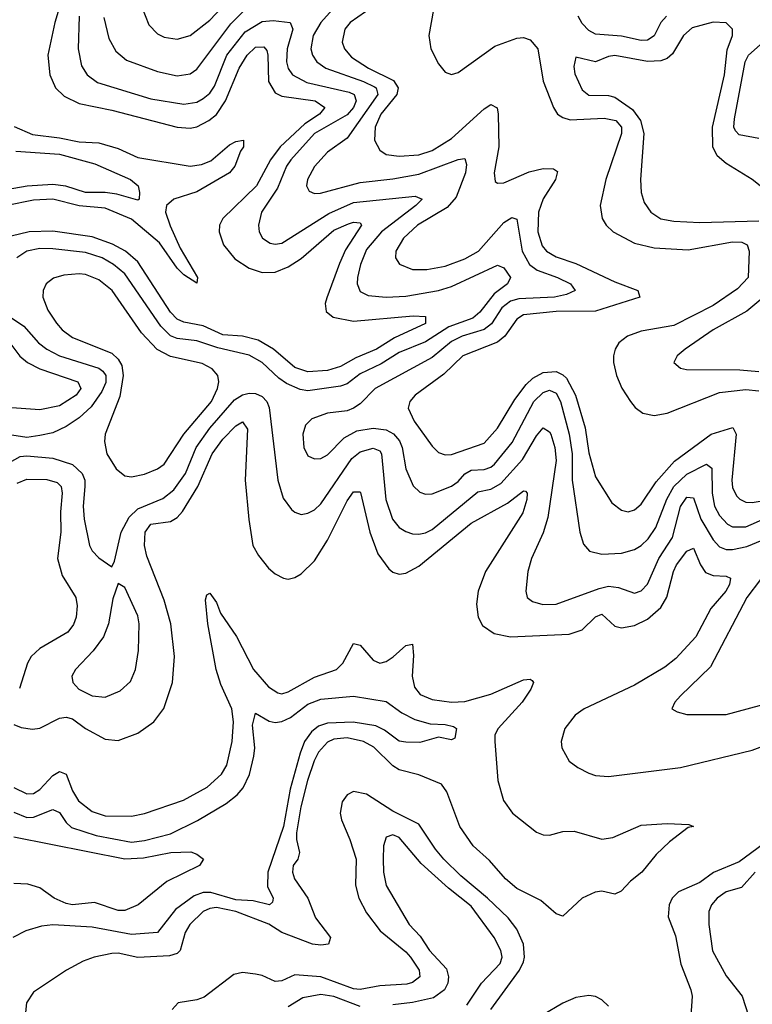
# Model space of a CAD drawing. Header units: inches. Extents: x 1694797 to 1849917, y 907313 to 1017959.
# Tile 362 of 656: x 1721568 to 1723810, y 1002486 to 1005499. Entities that reach past the tile are written whole.
import ezdxf

# ---------------------------------------------------------------- set-up
doc = ezdxf.new("R2010")
doc.units = ezdxf.units.IN
doc.header["$MEASUREMENT"] = 0
doc.layers.add('B7020', color=7, linetype='Continuous')

msp = doc.modelspace()

# ---------------------------------------------------------------- linework, layer by layer
at = {"layer": 'B7020', "color": 5}
for points, elevation in [([(1721730.1, 1005670), (1721676.1, 1005490), (1721653.8, 1005390), (1721660.3, 1005330), (1721677.8, 1005290), (1721704.6, 1005264.6), (1721750, 1005242.6), (1721850, 1005222.2), (1722050, 1005170.1), (1722090, 1005166.7), (1722110, 1005170.8), (1722146.6, 1005190), (1722170, 1005209), (1722198.2, 1005250), (1722239.5, 1005350), (1722263.9, 1005390), (1722290, 1005415.1), (1722315.4, 1005415.4), (1722324.6, 1005404.6), (1722327.9, 1005390), (1722329.6, 1005309.6), (1722350, 1005274.9), (1722370, 1005265.2), (1722472.3, 1005250), (1722502.1, 1005230), (1722485.4, 1005210), (1722440.4, 1005179.6), (1722365.4, 1005110), (1722335.8, 1005070), (1722292.4, 1004990), (1722189.5, 1004890), (1722179.6, 1004870), (1722178.9, 1004850), (1722192, 1004810), (1722226.5, 1004766.5), (1722270, 1004737.9), (1722310, 1004724.9), (1722350, 1004726.5), (1722390, 1004742.4), (1722430, 1004768.2), (1722530, 1004854.4), (1722574.5, 1004874.5), (1722590, 1004878.7), (1722610, 1004876.9), (1722614.4, 1004870), (1722565.5, 1004794.5), (1722547, 1004753), (1722508, 1004648), (1722503.1, 1004630), (1722506.1, 1004606.1), (1722527.9, 1004587.9), (1722590, 1004575.7), (1722772.5, 1004592.5), (1722810.3, 1004590), (1722810, 1004569.5), (1722715.3, 1004524.7), (1722660.6, 1004490), (1722596.4, 1004463.6), (1722550, 1004437.9), (1722510, 1004424.7), (1722450, 1004421.1), (1722410, 1004434.3), (1722345.4, 1004490), (1722297.7, 1004517.7), (1722250.1, 1004529.9), (1722190, 1004534.5), (1722130, 1004561.7), (1722070, 1004573.3), (1722050, 1004582.1), (1722030, 1004604), (1721930, 1004757.8), (1721892.1, 1004790), (1721851.8, 1004811.8), (1721790, 1004834.3), (1721670, 1004851.7), (1721597.6, 1004850), (1721516.3, 1004830)], 820), ([(1721929.4, 1005570), (1721963.5, 1005483.5), (1721990, 1005455.3), (1722010, 1005445), (1722050, 1005439), (1722090, 1005450.8), (1722150, 1005497.1), (1722243.4, 1005596.6)], 880), ([(1721825.2, 1005505.2), (1721840.7, 1005440.7), (1721862.1, 1005402.1), (1721894.7, 1005374.7), (1721990, 1005339.9), (1722050, 1005326.8), (1722090, 1005333.4), (1722110, 1005347.7), (1722214.3, 1005485.7), (1722290, 1005561.9)], 860), ([(1722525.4, 1005530), (1722489.8, 1005490.2), (1722466.2, 1005450), (1722459.4, 1005410), (1722464.4, 1005390), (1722477.7, 1005370), (1722504.8, 1005350), (1722620.1, 1005310), (1722653.7, 1005293.7), (1722658.9, 1005290), (1722664.2, 1005270), (1722570, 1005135.8), (1722510, 1005092.9), (1722470, 1005049), (1722448.5, 1005010), (1722446.4, 1004990), (1722454, 1004974), (1722470, 1004966.9), (1722488.3, 1004968.3), (1722610, 1005000.9), (1722710, 1005011.6), (1722790, 1005025.9), (1722910, 1005071), (1722930, 1005073.5), (1722935.9, 1005055.9), (1722932.2, 1005030), (1722904, 1004956), (1722876, 1004924), (1722785.5, 1004870), (1722742.6, 1004830), (1722719.8, 1004790), (1722718.6, 1004770), (1722730.1, 1004750.1), (1722770, 1004734.7), (1722814, 1004734), (1722870, 1004744.7), (1722930, 1004767.4), (1722971.8, 1004790), (1723050, 1004877.7), (1723073.9, 1004893.9), (1723090, 1004888.4), (1723105.6, 1004790), (1723128.4, 1004750), (1723152.2, 1004732.2), (1723214, 1004710), (1723253.4, 1004690), (1723268.1, 1004670), (1723242, 1004658), (1723204.4, 1004650), (1723095.5, 1004644.5), (1723070, 1004637.8), (1723043.2, 1004616.8), (1723011.6, 1004568.4), (1722990, 1004551.1), (1722922.6, 1004530), (1722890, 1004514.3), (1722830, 1004464.9), (1722655.9, 1004370), (1722610, 1004323.6), (1722590.1, 1004309.9), (1722570, 1004302), (1722510, 1004294.6), (1722462.7, 1004277.3), (1722442.4, 1004257.6), (1722434.3, 1004230), (1722437.6, 1004190), (1722450, 1004164), (1722470, 1004154.4), (1722490, 1004155.6), (1722510, 1004167.2), (1722561.1, 1004218.9), (1722599.7, 1004240.3), (1722650, 1004249.2), (1722690, 1004243.5), (1722711.8, 1004231.8), (1722730.7, 1004210), (1722738.7, 1004190), (1722750, 1004124.2), (1722772.3, 1004072.3), (1722792.4, 1004052.4), (1722810, 1004046.9), (1722830, 1004047.8), (1722890, 1004071.4), (1722910, 1004085), (1722930.9, 1004109.1), (1722950, 1004120.6), (1722990, 1004122.2), (1723010, 1004129.3), (1723021, 1004139), (1723075.1, 1004204.9), (1723141.5, 1004330), (1723170, 1004357.8), (1723190, 1004365.1), (1723210, 1004355.7), (1723223.6, 1004330), (1723250.1, 1004230), (1723259.1, 1004170), (1723259.3, 1004090), (1723282.8, 1003930), (1723293.7, 1003893.7), (1723312.4, 1003872.4), (1723350, 1003862.6), (1723410, 1003866), (1723450, 1003877.1), (1723470, 1003889.6), (1723491.2, 1003910), (1723515.5, 1003944.5), (1723548.3, 1004031.7), (1723570.1, 1004069.9), (1723610, 1004107.6), (1723670, 1004138.2), (1723686.2, 1004126.2), (1723687, 1004050), (1723694.8, 1004010), (1723710, 1003981), (1723734.6, 1003954.6), (1723750, 1003946.7), (1723790, 1003947.2), (1723890, 1003991.1)], 860), ([(1722650, 1005539.3), (1722579.1, 1005490), (1722563.4, 1005470), (1722555.5, 1005430), (1722562.1, 1005410), (1722584.1, 1005384.1), (1722635.7, 1005350), (1722712.6, 1005312.6), (1722726.2, 1005290), (1722722.5, 1005270), (1722673.5, 1005210), (1722656.4, 1005170), (1722654.5, 1005130), (1722670, 1005099), (1722690, 1005086.7), (1722730, 1005081), (1722790, 1005085.5), (1722830, 1005098.5), (1722890, 1005134.7), (1722990, 1005225.7), (1723010, 1005238.8), (1723029.4, 1005229.4), (1723032.5, 1005210), (1723034.8, 1005110), (1723020.5, 1005030), (1723023.6, 1005003.6), (1723030, 1004998), (1723050, 1004999.7), (1723127.3, 1005032.7), (1723170, 1005043.3), (1723202.3, 1005042.3), (1723214.3, 1005034.3), (1723207.9, 1005010), (1723169.8, 1004950.2), (1723155.7, 1004910), (1723154.3, 1004850), (1723166.9, 1004806.9), (1723180.9, 1004790), (1723210, 1004773.5), (1723270, 1004752.2), (1723390, 1004696.2), (1723460.3, 1004670), (1723466.5, 1004650), (1723330, 1004606.9), (1723210, 1004606.1), (1723110, 1004596), (1723090, 1004582.2), (1723053.1, 1004530), (1723030, 1004511.7), (1722924.6, 1004470), (1722865.8, 1004414.2), (1722778.6, 1004350), (1722762.5, 1004330), (1722756.8, 1004310), (1722775.5, 1004270), (1722830, 1004193.7), (1722850, 1004174.2), (1722870, 1004166.9), (1722890, 1004168.5), (1722990, 1004202.9), (1723030, 1004248.9), (1723083.1, 1004336.9), (1723117.8, 1004382.2), (1723138.6, 1004401.4), (1723170, 1004419.3), (1723210, 1004421.8), (1723230, 1004412.4), (1723241.4, 1004401.4), (1723269.5, 1004350), (1723298.8, 1004250), (1723310, 1004173.4), (1723330, 1004099.7), (1723380.3, 1004020.3), (1723410, 1003997.7), (1723430, 1003992.6), (1723450, 1003999), (1723470, 1004016.6), (1723516, 1004084), (1723572.6, 1004147.4), (1723684.8, 1004230), (1723750.7, 1004250.7), (1723760.9, 1004230), (1723747.1, 1004090), (1723750, 1004067.4), (1723762.1, 1004042.1), (1723771.6, 1004031.6), (1723790, 1004022.7), (1723810, 1004021.6), (1723910, 1004037.1)], 880), ([(1722834.6, 1005530), (1722820.6, 1005450), (1722826.8, 1005410), (1722850, 1005363.6), (1722870, 1005338), (1722890, 1005331.1), (1722910, 1005336.8), (1723022.4, 1005417.6), (1723090, 1005442.3), (1723110, 1005444.4), (1723130, 1005437.1), (1723153.5, 1005410), (1723170.7, 1005310.7), (1723201.8, 1005230), (1723214.3, 1005210), (1723230, 1005199.3), (1723252.4, 1005192.4), (1723357.1, 1005197.1), (1723392.7, 1005190), (1723410.1, 1005170), (1723410.1, 1005150), (1723361.7, 1005010), (1723345.1, 1004930), (1723350.9, 1004890), (1723363.5, 1004870), (1723384.3, 1004850), (1723450, 1004814.7), (1723510, 1004800.3), (1723614.4, 1004794.4), (1723750, 1004819.2), (1723777.7, 1004817.7), (1723794.8, 1004810), (1723800.5, 1004790), (1723798, 1004710), (1723765.3, 1004674.7), (1723690, 1004624.1), (1723570, 1004562.7), (1723470, 1004545.8), (1723428.4, 1004530), (1723402, 1004510), (1723390.1, 1004490), (1723385.6, 1004470), (1723385.3, 1004450), (1723395.1, 1004410), (1723411, 1004371), (1723437.1, 1004330), (1723451.6, 1004311.6), (1723475, 1004295), (1723510, 1004287.2), (1723550, 1004294.9), (1723710, 1004357.9), (1723790, 1004367.5), (1723830, 1004363.4)], 920), ([(1721750.4, 1005510), (1721746.7, 1005410), (1721757.4, 1005357.4), (1721774.3, 1005330), (1721806.6, 1005306.6), (1721970, 1005256.4), (1722070, 1005240.3), (1722110, 1005246.8), (1722130, 1005257.2), (1722150, 1005274.3), (1722164.3, 1005295.7), (1722202.4, 1005390), (1722258.5, 1005461.5), (1722310, 1005493.6), (1722343.9, 1005496.1), (1722396.2, 1005490), (1722404.4, 1005470), (1722387.2, 1005410), (1722384.6, 1005370), (1722389.8, 1005349.8), (1722403.3, 1005330), (1722446.9, 1005306.9), (1722576.6, 1005276.6), (1722591.5, 1005270), (1722598.2, 1005250), (1722590, 1005230), (1722570, 1005207.3), (1722470.1, 1005150), (1722398, 1005070), (1722385.1, 1005050), (1722357, 1004983), (1722308, 1004910), (1722298.8, 1004870), (1722301.3, 1004850), (1722311.3, 1004830), (1722334.4, 1004814.4), (1722350, 1004811.5), (1722370, 1004815.1), (1722514.7, 1004905.3), (1722590, 1004939.5), (1722778.5, 1004958.5), (1722799.6, 1004950), (1722780.9, 1004930), (1722675.1, 1004850), (1722630, 1004795.9), (1722611.3, 1004750), (1722601.5, 1004710), (1722600.9, 1004690), (1722610, 1004667.1), (1722634.3, 1004654.3), (1722689.7, 1004649.7), (1722750, 1004652.2), (1722850, 1004669.7), (1722890, 1004682.2), (1723030, 1004747.3), (1723050, 1004739.8), (1723070.1, 1004710), (1723060.8, 1004690), (1723020.7, 1004659.3), (1722976.6, 1004603.4), (1722954.5, 1004585.5), (1722881.4, 1004558.6), (1722810, 1004513), (1722730, 1004480.5), (1722674.1, 1004445.9), (1722610, 1004415), (1722570, 1004384.5), (1722550, 1004377.1), (1722450, 1004363.3), (1722426.7, 1004366.7), (1722385, 1004385), (1722361.4, 1004401.4), (1722310.4, 1004450), (1722270, 1004472.4), (1722174.1, 1004494.1), (1722110, 1004515.7), (1722050, 1004523.4), (1722030, 1004531.5), (1722000.6, 1004560.6), (1721890, 1004721), (1721854.8, 1004750), (1721820.2, 1004770), (1721770, 1004785.9), (1721670, 1004797.3), (1721630, 1004798.3), (1721590.3, 1004790), (1721559.5, 1004770)], 840), ([(1723859.7, 1004970), (1723809.6, 1005010), (1723730, 1005058.5), (1723702.3, 1005082.3), (1723689.9, 1005110), (1723688.7, 1005170), (1723725.2, 1005330), (1723733.3, 1005406.7), (1723749.8, 1005450), (1723749.8, 1005470), (1723730, 1005488.7), (1723690, 1005491.5), (1723626.5, 1005473.5), (1723599.3, 1005450), (1723566.2, 1005393.8), (1723550, 1005380.4), (1723530, 1005372.5), (1723490, 1005371), (1723390, 1005388.8), (1723370, 1005386.1), (1723330, 1005369.6), (1723270, 1005384), (1723264.4, 1005355.6), (1723266.9, 1005333.1), (1723290, 1005283.9), (1723310, 1005268.2), (1723370, 1005266.8), (1723390, 1005261.3), (1723443.6, 1005223.6), (1723467.7, 1005190), (1723477.8, 1005150), (1723467.9, 1005010), (1723470.1, 1004970), (1723478.8, 1004938.8), (1723499.7, 1004910), (1723530, 1004889.5), (1723570, 1004882.3), (1723650, 1004878.1), (1723830, 1004883.6)], 940), ([(1723547.9, 1005510), (1723530.1, 1005489.9), (1723510.3, 1005449.7), (1723490, 1005436.1), (1723470, 1005435), (1723410, 1005448.6), (1723330, 1005454.8), (1723310, 1005465.2), (1723290, 1005487.2), (1723277.8, 1005510)], 920), ([(1723830, 1005135.3), (1723770, 1005146.1), (1723758.9, 1005158.9), (1723754.1, 1005170), (1723755.4, 1005195.4), (1723788.5, 1005370), (1723798.9, 1005390), (1723843.2, 1005430)], 920), ([(1721551.6, 1005171.6), (1721607.3, 1005147.3), (1721690, 1005137.3), (1721750, 1005124.6), (1721810, 1005122.2), (1721870, 1005104.5), (1721930, 1005076.9), (1722090, 1005050.1), (1722124.8, 1005055.2), (1722153.1, 1005066.9), (1722210, 1005115.3), (1722230, 1005126.1), (1722253.1, 1005130), (1722253.6, 1005110), (1722243.8, 1005096.2), (1722226.1, 1005050), (1722210.2, 1005029.8), (1722110, 1004972.4), (1722039.4, 1004950), (1722017.4, 1004930), (1722014.2, 1004910), (1722028.2, 1004868.2), (1722059.6, 1004799.6), (1722112.7, 1004710), (1722110, 1004692.7), (1722070, 1004717.9), (1722050, 1004738.8), (1721996.3, 1004816.3), (1721910, 1004887.9), (1721830, 1004922.1), (1721750, 1004929.3), (1721670, 1004950), (1721610, 1004946.7), (1721530, 1004930.5)], 780), ([(1721556.8, 1005096.8), (1721690, 1005087), (1721798.1, 1005058.1), (1721907, 1005010), (1721930.3, 1004990), (1721934.7, 1004970), (1721934, 1004950), (1721930, 1004946.6), (1721865, 1004965), (1721830, 1004970), (1721769.7, 1004970), (1721709, 1004989), (1721670, 1004994.9), (1721590.6, 1004989.4), (1721450, 1004964.9)], 760), ([(1723880.4, 1004679.6), (1723793.2, 1004606.8), (1723690.2, 1004550), (1723604.9, 1004490), (1723580.4, 1004470), (1723570.4, 1004450), (1723590, 1004432.4), (1723608.5, 1004428.5), (1723772.3, 1004427.7), (1723830, 1004422.3)], 940), ([(1721537.1, 1004590), (1721580.6, 1004560.6), (1721625.7, 1004510), (1721651.4, 1004490), (1721690.2, 1004470), (1721810, 1004432.6), (1721823, 1004423), (1721831.8, 1004410), (1721831.8, 1004388.2), (1721819.2, 1004360.8), (1721786.5, 1004313.5), (1721750, 1004280.6), (1721710, 1004253.7), (1721670, 1004234.8), (1721630, 1004225.8), (1721590, 1004220.3), (1721450, 1004241.4)], 840), ([(1721538, 1004510), (1721569.1, 1004469.1), (1721592, 1004450), (1721630.2, 1004430), (1721746, 1004390), (1721754.8, 1004370), (1721741, 1004350), (1721690, 1004317.4), (1721630, 1004305.3), (1721530, 1004312.3)], 820), ([(1721536.6, 1004143.4), (1721570, 1004161.6), (1721590, 1004164), (1721670, 1004157.3), (1721730, 1004137.8), (1721759.4, 1004110), (1721767.1, 1004090), (1721768, 1004070), (1721762.8, 1004010), (1721765.2, 1003970), (1721782.3, 1003890), (1721790, 1003873.4), (1721810, 1003851.6), (1721850, 1003824), (1721858.7, 1003841.3), (1721879, 1003930), (1721903.2, 1003976.8), (1721930, 1004001.6), (1722006.5, 1004033.5), (1722040.3, 1004059.7), (1722075.8, 1004110), (1722108.4, 1004190), (1722150, 1004248.4), (1722225.1, 1004334.9), (1722250, 1004350.8), (1722270, 1004356.1), (1722290, 1004354.9), (1722310, 1004345.1), (1722324.4, 1004330), (1722332, 1004312), (1722357.8, 1004090), (1722374.6, 1004034.6), (1722399.7, 1003999.7), (1722410, 1003991.2), (1722430, 1003984.7), (1722450, 1003988.5), (1722470, 1003998.7), (1722490, 1004017.6), (1722584.5, 1004155.5), (1722610, 1004175.8), (1722650, 1004187.8), (1722670, 1004179.5), (1722675.7, 1004170), (1722688.2, 1004030), (1722708.6, 1003970), (1722730, 1003944.6), (1722750, 1003932), (1722770, 1003925), (1722790, 1003924.3), (1722810, 1003928.2), (1722830, 1003938.9), (1722970, 1004054), (1723010, 1004061.8), (1723040.9, 1004079.1), (1723107.3, 1004152.7), (1723150, 1004225.3), (1723170, 1004249.4), (1723190, 1004237.7), (1723193.3, 1004230), (1723205.5, 1004190), (1723209.5, 1004150), (1723184.9, 1003975.1), (1723170, 1003928.3), (1723134.3, 1003850), (1723123.7, 1003810), (1723116.9, 1003750), (1723121.7, 1003730), (1723137.8, 1003717.8), (1723169.5, 1003709.5), (1723210.2, 1003710.2), (1723341.5, 1003758.5), (1723370, 1003764.7), (1723401, 1003761), (1723450, 1003743.6), (1723470, 1003750.8), (1723490, 1003771), (1723524.3, 1003850), (1723565.7, 1003914.3), (1723590, 1004009.3), (1723610, 1004037.2), (1723630, 1004035.8), (1723652.9, 1003970), (1723690, 1003906.9), (1723710, 1003885.2), (1723730, 1003877.7), (1723750, 1003877.2), (1723793.5, 1003886.4), (1723870, 1003917.8)], 840), ([(1721550, 1003342), (1721572.2, 1003332.2), (1721607.7, 1003327.7), (1721630, 1003330.1), (1721690, 1003360.7), (1721710, 1003364.7), (1721730, 1003359), (1721770, 1003329.7), (1721830, 1003297), (1721870, 1003293.1), (1721930, 1003315.3), (1721978.5, 1003350), (1722009.4, 1003390.6), (1722035.8, 1003470), (1722041.5, 1003550), (1722030.3, 1003650), (1722010, 1003722.4), (1721957.2, 1003857.2), (1721950.2, 1003890), (1721952.4, 1003930), (1721970, 1003954.9), (1722030, 1003963), (1722050, 1003975.4), (1722066.6, 1003993.4), (1722113.2, 1004070), (1722157.5, 1004170), (1722190, 1004214.9), (1722230, 1004255.4), (1722250, 1004267.6), (1722265.2, 1004245.2), (1722258.5, 1004090), (1722269.1, 1003969.1), (1722282, 1003890), (1722298.5, 1003858.5), (1722330, 1003820.2), (1722350, 1003803.2), (1722376, 1003790), (1722390, 1003786.9), (1722410, 1003791.5), (1722430, 1003803.2), (1722470, 1003842.9), (1722510, 1003906.3), (1722570, 1004026.7), (1722590, 1004054.2), (1722610, 1004054.3), (1722611.3, 1004051.3), (1722639.5, 1003930), (1722664, 1003864), (1722697.8, 1003817.8), (1722710, 1003807.5), (1722730, 1003801.7), (1722750, 1003805.3), (1722790, 1003826), (1722950, 1003957.5), (1723061, 1004019), (1723110, 1004057.1), (1723116.1, 1004056.1), (1723121.7, 1004050), (1723120.7, 1004030), (1723107.7, 1003990), (1722994.1, 1003810), (1722971.7, 1003750), (1722966.1, 1003710), (1722970.9, 1003670), (1722984.6, 1003644.6), (1723020.2, 1003620.2), (1723070, 1003609.6), (1723250, 1003617.9), (1723290, 1003631.1), (1723330, 1003671.1), (1723350, 1003679.2), (1723390, 1003643.1), (1723410, 1003637.3), (1723450, 1003644.6), (1723490, 1003664.2), (1723530, 1003699.4), (1723549, 1003731), (1723569, 1003810), (1723578.3, 1003830), (1723610, 1003871.9), (1723630, 1003881.1), (1723651.2, 1003830), (1723666.9, 1003806.9), (1723690, 1003797.4), (1723730, 1003795.8), (1723743.6, 1003790), (1723740.6, 1003770), (1723729.6, 1003750), (1723683.3, 1003696.7), (1723637.7, 1003610), (1723576, 1003544), (1723542.8, 1003517.2), (1723450, 1003461.9), (1723295.9, 1003390), (1723268.6, 1003370), (1723236.8, 1003330), (1723225.2, 1003290), (1723227.5, 1003270), (1723250.1, 1003230.1), (1723276.5, 1003210), (1723310, 1003192.9), (1723330, 1003185.6), (1723370, 1003182.2), (1723590, 1003210.1), (1723810, 1003263), (1723870, 1003285.4)], 820), ([(1721560.1, 1004079.9), (1721590, 1004093), (1721651.1, 1004091.1), (1721682.5, 1004082.5), (1721695, 1004070), (1721697.8, 1004050), (1721692.8, 1003992.8), (1721693.8, 1003930), (1721683.5, 1003850), (1721698.1, 1003798.1), (1721740.3, 1003730), (1721744.5, 1003704.5), (1721740.8, 1003670), (1721732.5, 1003647.5), (1721715.2, 1003624.8), (1721630, 1003574.7), (1721603, 1003550), (1721592.1, 1003530), (1721567.6, 1003452.4)], 820), ([(1723834.9, 1003785.1), (1723793.1, 1003730), (1723682.1, 1003517.9), (1723590.4, 1003430), (1723573, 1003410), (1723564, 1003390), (1723580.3, 1003380.3), (1723610, 1003372.2), (1723730, 1003372.2), (1723870, 1003410.1)], 840), ([(1721550, 1003149.2), (1721590, 1003129.3), (1721610, 1003130.5), (1721630, 1003142.8), (1721670, 1003186.1), (1721690, 1003197.6), (1721710, 1003190.2), (1721730, 1003138.6), (1721748.6, 1003108.6), (1721790, 1003075.1), (1721830, 1003062.3), (1721910, 1003060.9), (1721950, 1003069.1), (1722069.7, 1003110), (1722141.8, 1003150), (1722185.4, 1003190), (1722202.4, 1003217.6), (1722218.2, 1003290), (1722222.9, 1003350), (1722217.1, 1003390), (1722184, 1003464), (1722169.2, 1003510), (1722143.8, 1003650), (1722137, 1003723), (1722141, 1003739), (1722150, 1003743.6), (1722170, 1003715.5), (1722182.5, 1003682.5), (1722231.6, 1003611.6), (1722284, 1003510), (1722330, 1003457.2), (1722358.6, 1003438.6), (1722370, 1003435.6), (1722390, 1003441.4), (1722470, 1003486.9), (1722537.8, 1003510), (1722557.1, 1003530), (1722590, 1003590.2), (1722610, 1003584.1), (1722650, 1003539.2), (1722670, 1003529.5), (1722690, 1003534.7), (1722711.2, 1003548.8), (1722750, 1003583.2), (1722770, 1003587.7), (1722773.3, 1003553.3), (1722769.6, 1003490), (1722776.3, 1003456.3), (1722793.8, 1003433.8), (1722830, 1003418.4), (1722890, 1003410.5), (1722930, 1003412.7), (1723010, 1003434.9), (1723110, 1003478.8), (1723130, 1003480.2), (1723136.2, 1003476.2), (1723141, 1003470), (1723132, 1003450), (1723105.7, 1003410), (1723032.7, 1003330), (1723022.5, 1003310), (1723022.1, 1003290), (1723031.4, 1003170), (1723048.9, 1003108.9), (1723076, 1003070), (1723150, 1003012), (1723170, 1003003.9), (1723190, 1003003.6), (1723230, 1003014.8), (1723264.6, 1003015.4), (1723350, 1002990.5), (1723383.5, 1002996.5), (1723470, 1003034.1), (1723550, 1003038.8), (1723616.1, 1003036.1), (1723630.4, 1003030), (1723613.9, 1003026.1), (1723556.9, 1002983.1), (1723516, 1002944), (1723471.9, 1002890), (1723437.3, 1002862.7), (1723408.4, 1002831.6), (1723390, 1002822.8), (1723350, 1002831.6), (1723328.9, 1002828.9), (1723289.4, 1002810), (1723230, 1002755.4), (1723210, 1002762.5), (1723162.7, 1002802.7), (1723090, 1002840.2), (1723055.4, 1002870), (1723006, 1002926), (1722956.3, 1002970), (1722915.3, 1003030), (1722875.6, 1003135.6), (1722859.1, 1003159.1), (1722790, 1003188.1), (1722730, 1003203.4), (1722710, 1003215.3), (1722652.3, 1003272.3), (1722620.2, 1003290), (1722570, 1003301.3), (1722530, 1003297), (1722510, 1003287.8), (1722482.7, 1003257.3), (1722469, 1003231), (1722448.5, 1003170), (1722428.5, 1003090), (1722415.4, 1003010), (1722415.2, 1002990), (1722424.2, 1002950), (1722419.3, 1002930), (1722405.4, 1002910), (1722403.3, 1002890), (1722409.5, 1002870), (1722449.6, 1002810), (1722473.9, 1002750), (1722518.9, 1002690), (1722513.7, 1002670), (1722490, 1002666.2), (1722464.2, 1002670), (1722370, 1002705.1), (1722330.8, 1002730.8), (1722229.8, 1002770), (1722170, 1002781.3), (1722150, 1002778.7), (1722130, 1002769.5), (1722089.3, 1002730), (1722074.5, 1002705.5), (1722059.4, 1002650), (1722050, 1002640.6), (1722026.5, 1002633.5), (1721930, 1002628.5), (1721870, 1002641.9), (1721850, 1002641.5), (1721795.8, 1002630), (1721762.3, 1002617.7), (1721711.8, 1002590), (1721610, 1002522.7), (1721589.4, 1002490), (1721585, 1002450)], 780), ([(1721550, 1003073.7), (1721590, 1003057.7), (1721610, 1003057.8), (1721670, 1003081.9), (1721690, 1003072.1), (1721710, 1003041.7), (1721726.9, 1003026.9), (1721802, 1003002), (1721910, 1002982.2), (1721950, 1002986.9), (1722030, 1003007), (1722112.2, 1003047.8), (1722199.8, 1003100.2), (1722233.8, 1003126.2), (1722251.6, 1003148.4), (1722271.1, 1003188.9), (1722284.7, 1003244.7), (1722287.5, 1003270), (1722280.5, 1003339.5), (1722290, 1003376.5), (1722331.7, 1003351.7), (1722350, 1003348.2), (1722370, 1003351.1), (1722396.6, 1003363.4), (1722450, 1003404.1), (1722490, 1003419.2), (1722590, 1003428.1), (1722690, 1003412.3), (1722737.6, 1003377.6), (1722777.4, 1003357.4), (1722824.3, 1003344.3), (1722870, 1003342.2), (1722895.6, 1003335.6), (1722905.3, 1003330), (1722899.9, 1003300.1), (1722890, 1003294.5), (1722850, 1003302.7), (1722792.8, 1003287.2), (1722750, 1003287.3), (1722730, 1003291), (1722684.8, 1003324.8), (1722657.7, 1003337.7), (1722589, 1003349), (1722510, 1003345.8), (1722483.1, 1003336.9), (1722460.8, 1003319.2), (1722440.1, 1003290), (1722426.3, 1003253.7), (1722396.1, 1003143.9), (1722375.4, 1003030), (1722327.6, 1002890), (1722326.5, 1002846.5), (1722343.7, 1002810), (1722341.5, 1002798.5), (1722333, 1002790), (1722282.3, 1002802.3), (1722230, 1002805.5), (1722152.7, 1002827.3), (1722130, 1002827.8), (1722102.1, 1002817.9), (1722044.7, 1002775.3), (1721990, 1002705), (1721910, 1002698.9), (1721790, 1002721.4), (1721670, 1002729.1), (1721635, 1002725), (1721586.7, 1002710), (1721546.7, 1002690)], 760), ([(1723009.6, 1002470), (1723097.4, 1002590), (1723110, 1002615.6), (1723113.1, 1002630), (1723109.9, 1002670), (1723090, 1002715.8), (1723062.8, 1002750), (1723000.1, 1002810), (1722918.4, 1002878.4), (1722865.8, 1002930), (1722840.2, 1002960.2), (1722790, 1003036.3), (1722710, 1003076.2), (1722630, 1003128.7), (1722590, 1003136.4), (1722570, 1003126.9), (1722554.7, 1003105.3), (1722549.3, 1003070), (1722553, 1003050), (1722578.5, 1002990), (1722597.5, 1002930), (1722596.1, 1002850), (1722606.3, 1002810), (1722630, 1002765.5), (1722671.8, 1002710), (1722750, 1002646.5), (1722763.8, 1002630), (1722790.4, 1002590), (1722792.8, 1002570), (1722770, 1002552), (1722752.9, 1002547.1), (1722670, 1002542.3), (1722610, 1002530.4), (1722590, 1002533.3), (1722490, 1002569.2), (1722410, 1002575.4), (1722370, 1002557.6), (1722350, 1002554.9), (1722310, 1002573.9), (1722290, 1002578.1), (1722250, 1002582.9), (1722223.7, 1002576.3), (1722132.5, 1002507.5), (1722110, 1002499), (1722053.4, 1002490), (1722034.9, 1002470)], 820), ([(1721550, 1002998.3), (1721890, 1002931.2), (1721946.7, 1002933.3), (1722030.5, 1002950.5), (1722091.7, 1002951.7), (1722110, 1002945.3), (1722131, 1002930), (1722118.4, 1002910), (1722018.5, 1002861.5), (1721930.4, 1002790), (1721890, 1002772.4), (1721870, 1002772.8), (1721796.7, 1002796.7), (1721730, 1002790.4), (1721710, 1002793.9), (1721674, 1002810), (1721630, 1002842.4), (1721593, 1002853), (1721550, 1002855)], 740), ([(1722936.9, 1002483.1), (1722981.4, 1002550), (1723039.1, 1002610), (1723044.9, 1002630), (1723041.1, 1002650), (1723019.9, 1002690), (1722950, 1002785.5), (1722880.5, 1002840.5), (1722796.9, 1002916.9), (1722730, 1002995.8), (1722710, 1003004.3), (1722690, 1002996.8), (1722681.4, 1002970), (1722680.1, 1002930), (1722681.6, 1002890), (1722689.4, 1002849.4), (1722760.4, 1002730), (1722793.7, 1002693.7), (1722822.1, 1002650), (1722874.3, 1002594.3), (1722880.4, 1002570), (1722878.7, 1002550), (1722867.9, 1002530), (1722834.2, 1002505.8), (1722770, 1002491.1), (1722710, 1002483.4)], 840), ([(1723862.4, 1002990), (1723770, 1002922), (1723691.2, 1002888.8), (1723650, 1002858.6), (1723584.6, 1002830), (1723565.2, 1002810), (1723555.5, 1002790), (1723552.7, 1002752.7), (1723575, 1002695), (1723591.3, 1002608.7), (1723622.3, 1002530), (1723626.1, 1002510), (1723622, 1002450)], 820), ([(1723818.8, 1002890), (1723776.7, 1002843.3), (1723730, 1002829.4), (1723703, 1002810), (1723685.5, 1002790), (1723677, 1002770), (1723677.4, 1002730), (1723688.9, 1002648.9), (1723730, 1002572.2), (1723779.3, 1002510), (1723798.6, 1002450)], 840), ([(1722610, 1002478.7), (1722530, 1002509.1), (1722490, 1002515.1), (1722434.8, 1002505.3), (1722390, 1002477.8)], 840), ([(1723370, 1002480.2), (1723350, 1002498.8), (1723330, 1002509.2), (1723310, 1002512.4), (1723270, 1002506.1), (1723230, 1002489.1), (1723168, 1002451.9)], 820)]:
    msp.add_lwpolyline(points, dxfattribs=dict(at, elevation=elevation))
for points, elevation in [([(1721750, 1004720.7), (1721703, 1004717), (1721672, 1004708), (1721649.2, 1004690), (1721639.7, 1004670), (1721638.6, 1004650), (1721654, 1004610), (1721681.2, 1004570), (1721698, 1004550), (1721730, 1004525.8), (1721850, 1004477.9), (1721870, 1004460.1), (1721880.5, 1004440.6), (1721884.7, 1004410), (1721874.8, 1004345.2), (1721830.1, 1004230), (1721828.1, 1004208.1), (1721835.3, 1004170), (1721863.8, 1004123.8), (1721890, 1004102.4), (1721910, 1004100.2), (1721950, 1004108.3), (1721990, 1004123.8), (1722010, 1004138.9), (1722070.3, 1004230), (1722154.7, 1004330), (1722173.9, 1004370), (1722177.6, 1004390), (1722174.6, 1004410), (1722157.7, 1004430), (1722126.1, 1004446.1), (1722030, 1004468.3), (1721989.2, 1004489.2), (1721940.9, 1004540.9), (1721850.8, 1004670), (1721810, 1004702.9), (1721770, 1004718.9)], 860), ([(1721870, 1003773.2), (1721853.7, 1003726.3), (1721839.8, 1003650), (1721824.8, 1003610), (1721793.1, 1003566.9), (1721738.6, 1003510), (1721728, 1003490), (1721730.3, 1003470), (1721748.7, 1003450), (1721790, 1003429.4), (1721830, 1003425), (1721875.3, 1003444.7), (1721907, 1003473), (1721922.7, 1003510), (1721931.5, 1003568.5), (1721933.9, 1003650), (1721930, 1003674), (1721890, 1003760.7)], 840)]:
    msp.add_lwpolyline(points, close=True, dxfattribs=dict(at, elevation=elevation))

doc.saveas('drawing.dxf')
